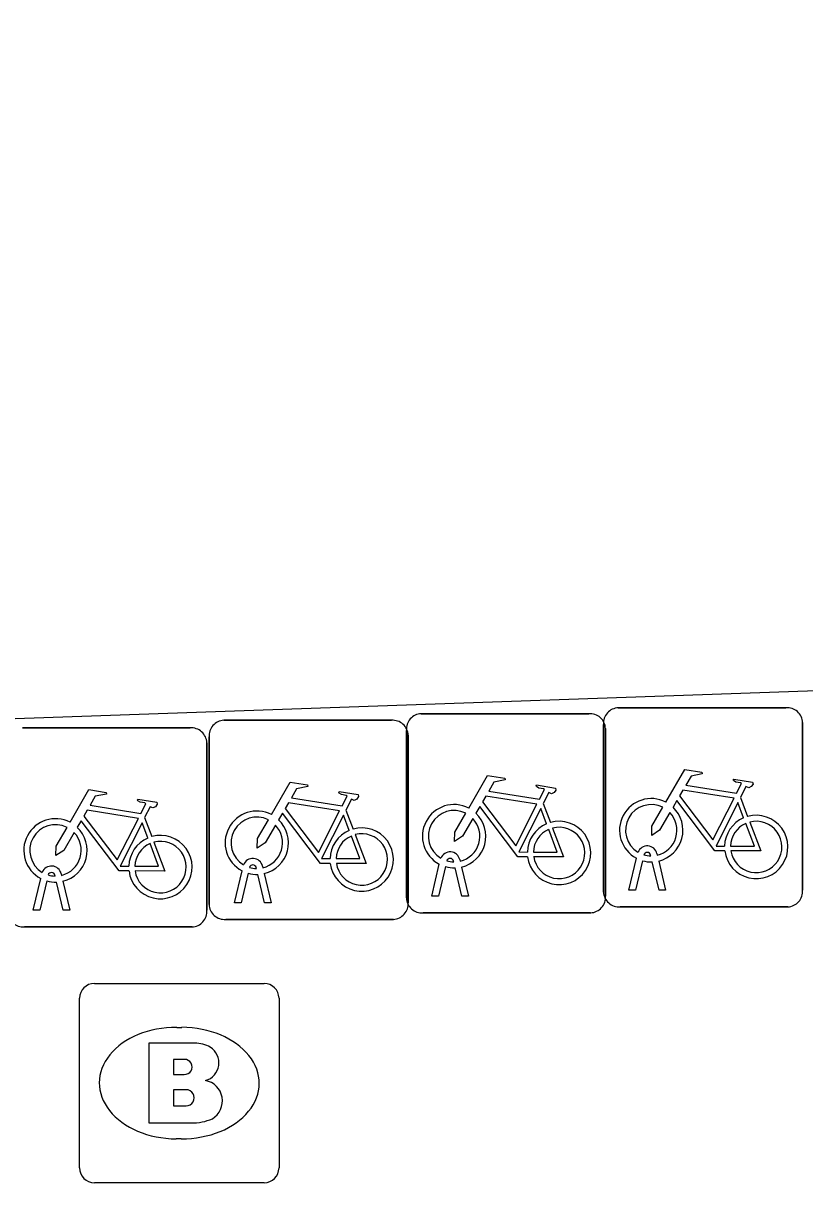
# Model space of a CAD drawing. Extents: x 160557 to 161245, y 385330 to 386505.
# Drawn here: x 160971.37 to 160975.29, y 386236.23 to 386242.05 of the extents above; entities that cross this region are included whole.
import ezdxf

# ---------------------------------------------------------------- set-up
doc = ezdxf.new("R2010")
doc.units = 0
for name, color, linetype in [('IMGEO_Brandkraan', 7, 'Continuous'), ('IMGEO_Fietsenrek', 7, 'Continuous'), ('IMGEO_Rijbaan_lokaal_open', 7, 'Continuous')]:
    doc.layers.add(name, color=color, linetype=linetype)

msp = doc.modelspace()

# ---------------------------------------------------------------- linework, layer by layer
at = {"layer": 'IMGEO_Brandkraan'}
for p, q in [((160971.7239, 386237.2325), (160972.5761, 386237.2325)), ((160971.6495, 386236.3059), (160971.6495, 386237.1581)), ((160972.6505, 386237.1581), (160972.6505, 386236.3059)), ((160972.1375, 386237.0117), (160972.1625, 386237.0117)), ((160972.1595, 386236.4523), (160972.1346, 386236.4523)), ((160972.5761, 386236.2315), (160971.7239, 386236.2315))]:
    msp.add_line(p, q, dxfattribs=at)
for points in [[(160971.7239, 386237.2325), (160972.5761, 386237.2325)], [(160971.6495, 386236.3059), (160971.6495, 386237.1581)], [(160972.6505, 386237.1581), (160972.6505, 386236.3059)], [(160971.9968, 386236.932), (160971.9968, 386236.532), (160972.2101, 386236.532)], [(160972.2281, 386236.932), (160971.9968, 386236.932)], [(160972.176, 386236.8508), (160972.1215, 386236.8508), (160972.1215, 386236.7749)], [(160972.1215, 386236.7749), (160972.1752, 386236.7749)], [(160972.1841, 386236.6987), (160972.1215, 386236.6987), (160972.1215, 386236.6178)], [(160972.1215, 386236.6178), (160972.1844, 386236.6178)], [(160972.5761, 386236.2315), (160971.7239, 386236.2315)]]:
    msp.add_lwpolyline(points, dxfattribs=at)
for centre, radius, start, end in [((160971.726, 386237.156), 0.0765, 91.55205, 178.44795), ((160971.726, 386237.156), 0.0765, 91.55205, 178.44795), ((160972.574, 386237.156), 0.0765, 1.55205, 88.44795), ((160972.574, 386237.156), 0.0765, 1.55205, 88.44795), ((160972.232, 386236.7869), 0.1452, 59.4692, 91.53667), ((160972.2571, 386236.8336), 0.0922, 285.51372, 58.15012), ((160972.1766, 386236.8128), 0.0379, 267.82845, 90.93552), ((160972.2618, 386236.6422), 0.1046, 301.31148, 78.98903), ((160972.1845, 386236.6583), 0.0404, 269.87594, 90.50774), ((160972.2159, 386236.783), 0.251, 268.66757, 293.53466), ((160971.726, 386236.308), 0.0765, 181.55205, 268.44795), ((160971.726, 386236.308), 0.0765, 181.55205, 268.44795), ((160972.574, 386236.308), 0.0765, 271.55205, 358.44795), ((160972.574, 386236.308), 0.0765, 271.55205, 358.44795)]:
    msp.add_arc(centre, radius, start, end, dxfattribs=at)
for centre, major_axis, ratio, start_param, end_param in [((160972.136, 386236.732), (-0.3872, 0.002), 0.722429, 4.712389, 7.853982), ((160972.161, 386236.732), (-0.3901, 0.002), 0.717154, 1.570796, 4.712389)]:
    msp.add_ellipse(centre, major_axis=major_axis, ratio=ratio, start_param=start_param, end_param=end_param, dxfattribs=at)
at = {"layer": 'IMGEO_Fietsenrek'}
for p, q in [((160974.3529, 386238.6155), (160975.1938, 386238.6155)), ((160975.1938, 386238.6155), (160974.3529, 386238.6155)), ((160972.3739, 386238.5525), (160973.2148, 386238.5525)), ((160973.2148, 386238.5525), (160972.3739, 386238.5525)), ((160973.3639, 386238.5855), (160974.2048, 386238.5855)), ((160974.2048, 386238.5855), (160973.3639, 386238.5855)), ((160975.2775, 386238.5411), (160975.2775, 386237.7002)), ((160975.2775, 386237.7002), (160975.2775, 386238.5411)), ((160971.3639, 386238.5145), (160972.2048, 386238.5145)), ((160972.2048, 386238.5145), (160971.3639, 386238.5145)), ((160973.2895, 386237.6609), (160973.2895, 386238.5018)), ((160973.2895, 386238.5018), (160973.2895, 386237.6609)), ((160974.2785, 386237.6909), (160974.2785, 386238.5318)), ((160974.2785, 386238.5318), (160974.2785, 386237.6909)), ((160974.2885, 386238.5111), (160974.2885, 386237.6702)), ((160974.2885, 386237.6702), (160974.2885, 386238.5111)), ((160972.2885, 386238.4401), (160972.2885, 386237.5992)), ((160972.2885, 386237.5992), (160972.2885, 386238.4401)), ((160972.2995, 386237.6279), (160972.2995, 386238.4688)), ((160972.2995, 386238.4688), (160972.2995, 386237.6279)), ((160973.2985, 386238.4781), (160973.2985, 386237.6372)), ((160973.2985, 386237.6372), (160973.2985, 386238.4781)), ((160973.9762, 386238.1352), (160974.0125, 386238.04)), ((160974.9652, 386238.1652), (160975.0015, 386238.07)), ((160972.9862, 386238.1022), (160973.0225, 386238.007)), ((160971.9762, 386238.0642), (160972.0125, 386237.969)), ((160973.5269, 386237.8419), (160973.5259, 386237.8462)), ((160973.5576, 386237.8534), (160973.5594, 386237.8455)), ((160974.4055, 386237.7003), (160974.4438, 386237.8603)), ((160974.4742, 386237.8481), (160974.4389, 386237.7003)), ((160974.5159, 386237.8719), (160974.5149, 386237.8762)), ((160974.557, 386237.7003), (160974.5231, 386237.842)), ((160974.5466, 386237.8834), (160974.5484, 386237.8755)), ((160974.5554, 386237.8463), (160974.5904, 386237.7003)), ((160971.5576, 386237.7824), (160971.5594, 386237.7745)), ((160972.4265, 386237.6373), (160972.4648, 386237.7973)), ((160972.4952, 386237.7851), (160972.4599, 386237.6373)), ((160972.5369, 386237.8089), (160972.5359, 386237.8132)), ((160972.5676, 386237.8204), (160972.5694, 386237.8125)), ((160972.5764, 386237.7833), (160972.6114, 386237.6373)), ((160973.4165, 386237.6703), (160973.4548, 386237.8303)), ((160973.4852, 386237.8181), (160973.4499, 386237.6703)), ((160973.568, 386237.6703), (160973.5341, 386237.812)), ((160973.5664, 386237.8163), (160973.6014, 386237.6703)), ((160971.4165, 386237.5993), (160971.4548, 386237.7593)), ((160971.4852, 386237.7471), (160971.4499, 386237.5993)), ((160971.5269, 386237.7709), (160971.5259, 386237.7752)), ((160971.568, 386237.5993), (160971.5341, 386237.741)), ((160971.5664, 386237.7453), (160971.6014, 386237.5993)), ((160972.578, 386237.6373), (160972.5441, 386237.779)), ((160973.4499, 386237.6703), (160973.4165, 386237.6703)), ((160973.6014, 386237.6703), (160973.568, 386237.6703)), ((160974.4389, 386237.7003), (160974.4055, 386237.7003)), ((160974.5904, 386237.7003), (160974.557, 386237.7003)), ((160972.4599, 386237.6373), (160972.4265, 386237.6373)), ((160972.6114, 386237.6373), (160972.578, 386237.6373)), ((160975.2031, 386237.6165), (160974.3622, 386237.6165)), ((160974.3622, 386237.6165), (160975.2031, 386237.6165)), ((160971.4499, 386237.5993), (160971.4165, 386237.5993)), ((160971.6014, 386237.5993), (160971.568, 386237.5993)), ((160973.2241, 386237.5535), (160972.3832, 386237.5535)), ((160972.3832, 386237.5535), (160973.2241, 386237.5535)), ((160974.2141, 386237.5865), (160973.3732, 386237.5865)), ((160973.3732, 386237.5865), (160974.2141, 386237.5865)), ((160972.2141, 386237.5155), (160971.3732, 386237.5155)), ((160971.3732, 386237.5155), (160972.2141, 386237.5155))]:
    msp.add_line(p, q, dxfattribs=at)
for points in [[(160974.5911, 386238.1422), (160974.6858, 386238.3057), (160974.772, 386238.2919), (160974.7737, 386238.2832), (160974.7176, 386238.2723), (160974.6914, 386238.227), (160974.9466, 386238.1862)], [(160973.6021, 386238.1122), (160973.6968, 386238.2757), (160973.783, 386238.2619), (160973.7847, 386238.2532), (160973.7286, 386238.2423), (160973.7024, 386238.197), (160973.9576, 386238.1562)], [(160974.9466, 386238.1862), (160974.9716, 386238.235), (160974.9665, 386238.239), (160974.9433, 386238.2427), (160974.9306, 386238.2502), (160974.9296, 386238.2533), (160974.9318, 386238.2579), (160975.0266, 386238.2428), (160975.0289, 386238.2325), (160975.0195, 386238.2201), (160975.0071, 386238.2137), (160974.9926, 386238.2199), (160974.9652, 386238.1652)], [(160971.6021, 386238.0412), (160971.6968, 386238.2047), (160971.783, 386238.1909), (160971.7847, 386238.1822), (160971.7286, 386238.1713), (160971.7024, 386238.126), (160971.9576, 386238.0852)], [(160972.6121, 386238.0792), (160972.7068, 386238.2427), (160972.793, 386238.2289), (160972.7947, 386238.2202), (160972.7386, 386238.2093), (160972.7124, 386238.164), (160972.9676, 386238.1232)], [(160972.9676, 386238.1232), (160972.9926, 386238.172), (160972.9875, 386238.176), (160972.9643, 386238.1797), (160972.9516, 386238.1872), (160972.9506, 386238.1903), (160972.9528, 386238.1949), (160973.0476, 386238.1798), (160973.0499, 386238.1695), (160973.0405, 386238.1571), (160973.0281, 386238.1507), (160973.0136, 386238.1569), (160972.9862, 386238.1022)], [(160973.9576, 386238.1562), (160973.9826, 386238.205), (160973.9775, 386238.209), (160973.9543, 386238.2127), (160973.9416, 386238.2202), (160973.9406, 386238.2233), (160973.9428, 386238.2279), (160974.0376, 386238.2128), (160974.0399, 386238.2025), (160974.0305, 386238.1901), (160974.0181, 386238.1837), (160974.0036, 386238.1899), (160973.9762, 386238.1352)], [(160974.9337, 386238.161), (160974.6769, 386238.202), (160974.6602, 386238.1732), (160974.8272, 386237.9529), (160974.9337, 386238.161)], [(160971.9576, 386238.0852), (160971.9826, 386238.134), (160971.9775, 386238.138), (160971.9543, 386238.1417), (160971.9416, 386238.1492), (160971.9406, 386238.1523), (160971.9428, 386238.1569), (160972.0376, 386238.1418), (160972.0399, 386238.1315), (160972.0305, 386238.1191), (160972.0181, 386238.1127), (160972.0036, 386238.1189), (160971.9762, 386238.0642)], [(160972.9547, 386238.098), (160972.6979, 386238.139), (160972.6812, 386238.1102), (160972.8482, 386237.8899), (160972.9547, 386238.098)], [(160973.9447, 386238.131), (160973.6879, 386238.172), (160973.6712, 386238.1432), (160973.8382, 386237.9229), (160973.9447, 386238.131)], [(160974.8868, 386237.8975), (160974.8371, 386237.8976), (160974.6464, 386238.1493), (160974.6274, 386238.1165)], [(160974.9817, 386238.063), (160974.9524, 386238.1398), (160974.843, 386237.9217), (160974.8857, 386237.9216)], [(160971.9447, 386238.06), (160971.6879, 386238.101), (160971.6712, 386238.0722), (160971.8382, 386237.8519), (160971.9447, 386238.06)], [(160972.9078, 386237.8345), (160972.8581, 386237.8346), (160972.6674, 386238.0863), (160972.6484, 386238.0535)], [(160973.0027, 386238), (160972.9734, 386238.0768), (160972.864, 386237.8587), (160972.9067, 386237.8586)], [(160973.6228, 386238.0597), (160973.5712, 386237.9705), (160973.5313, 386237.9445), (160973.5325, 386237.992), (160973.587, 386238.0862)], [(160973.8978, 386237.8675), (160973.8481, 386237.8676), (160973.6574, 386238.1193), (160973.6384, 386238.0865)], [(160973.9927, 386238.033), (160973.9634, 386238.1098), (160973.854, 386237.8917), (160973.8967, 386237.8916)], [(160974.6118, 386238.0897), (160974.5602, 386238.0005), (160974.5203, 386237.9745), (160974.5215, 386238.022), (160974.576, 386238.1162)], [(160971.6228, 386237.9887), (160971.5712, 386237.8995), (160971.5313, 386237.8735), (160971.5325, 386237.921), (160971.587, 386238.0152)], [(160971.8978, 386237.7965), (160971.8481, 386237.7966), (160971.6574, 386238.0483), (160971.6384, 386238.0155)], [(160971.9927, 386237.962), (160971.9634, 386238.0388), (160971.854, 386237.8207), (160971.8967, 386237.8206)], [(160972.6328, 386238.0267), (160972.5812, 386237.9375), (160972.5413, 386237.9115), (160972.5425, 386237.959), (160972.597, 386238.0532)], [(160974.9157, 386237.9215), (160975.0356, 386237.9213), (160974.9924, 386238.0349)], [(160975.0122, 386238.0418), (160975.0672, 386237.8972), (160974.9171, 386237.8975)], [(160972.9367, 386237.8585), (160973.0566, 386237.8583), (160973.0134, 386237.9719)], [(160973.0332, 386237.9788), (160973.0882, 386237.8342), (160972.9381, 386237.8345)], [(160973.9267, 386237.8915), (160974.0466, 386237.8913), (160974.0034, 386238.0049)], [(160974.0232, 386238.0118), (160974.0782, 386237.8672), (160973.9281, 386237.8675)], [(160971.9267, 386237.8205), (160972.0466, 386237.8203), (160972.0034, 386237.9339)], [(160972.0232, 386237.9408), (160972.0782, 386237.7962), (160971.9281, 386237.7965)]]:
    msp.add_lwpolyline(points, dxfattribs=at)
for centre, radius, start, end in [((160974.3562, 386238.5376), 0.0779, 92.4484, 184.28452), ((160974.3562, 386238.5376), 0.0779, 92.4484, 184.28452), ((160975.1996, 386238.5378), 0.0779, 2.4484, 94.28452), ((160975.1996, 386238.5378), 0.0779, 2.4484, 94.28452), ((160972.3772, 386238.4746), 0.0779, 92.4484, 184.28452), ((160972.3772, 386238.4746), 0.0779, 92.4484, 184.28452), ((160973.2206, 386238.4748), 0.0779, 2.4484, 94.28452), ((160973.2206, 386238.4748), 0.0779, 2.4484, 94.28452), ((160973.3672, 386238.5076), 0.0779, 92.4484, 184.28452), ((160973.3672, 386238.5076), 0.0779, 92.4484, 184.28452), ((160974.2106, 386238.5078), 0.0779, 2.4484, 94.28452), ((160974.2106, 386238.5078), 0.0779, 2.4484, 94.28452), ((160972.2106, 386238.4368), 0.0779, 2.4484, 94.28452), ((160972.2106, 386238.4368), 0.0779, 2.4484, 94.28452), ((160973.5291, 386237.9709), 0.159, 62.67661, 242.13685), ((160974.5181, 386238.0009), 0.159, 62.67661, 242.13685), ((160974.5181, 386238.0009), 0.129, 63.31916, 238.90302), ((160972.5391, 386237.9379), 0.159, 62.67661, 242.13685), ((160973.5291, 386237.9709), 0.129, 63.31916, 238.90302), ((160973.5291, 386237.9709), 0.159, 283.5766, 46.60424), ((160974.5181, 386238.0009), 0.129, 283.60429, 43.43025), ((160974.5181, 386238.0009), 0.159, 283.5766, 46.60424), ((160975.0447, 386237.9169), 0.159, 187.0065, 105.77075), ((160971.5291, 386237.8999), 0.159, 62.67661, 242.13685), ((160971.5291, 386237.8999), 0.129, 63.31916, 238.90302), ((160971.5291, 386237.8999), 0.159, 283.5766, 46.60424), ((160972.5391, 386237.9379), 0.129, 63.31916, 238.90302), ((160972.5391, 386237.9379), 0.129, 283.60429, 43.43025), ((160972.5391, 386237.9379), 0.159, 283.5766, 46.60424), ((160973.5291, 386237.9709), 0.129, 283.60429, 43.43025), ((160974.0557, 386237.8869), 0.159, 113.3408, 178.32165), ((160974.0557, 386237.8869), 0.159, 187.0065, 105.77075), ((160974.0557, 386237.8869), 0.129, 188.67146, 104.58832), ((160975.0447, 386237.9169), 0.159, 113.3408, 178.32165), ((160975.0447, 386237.9169), 0.129, 113.92302, 177.95563), ((160975.0447, 386237.9169), 0.129, 188.67146, 104.58832), ((160971.5291, 386237.8999), 0.129, 283.60429, 43.43025), ((160972.0557, 386237.8159), 0.159, 113.3408, 178.32165), ((160972.0557, 386237.8159), 0.159, 187.0065, 105.77075), ((160973.0657, 386237.8539), 0.159, 113.3408, 178.32165), ((160973.0657, 386237.8539), 0.159, 187.0065, 105.77075), ((160973.0657, 386237.8539), 0.129, 113.92302, 177.95563), ((160973.0657, 386237.8539), 0.129, 188.67146, 104.58832), ((160974.0557, 386237.8869), 0.129, 113.92302, 177.95563), ((160972.0557, 386237.8159), 0.129, 113.92302, 177.95563), ((160972.0557, 386237.8159), 0.129, 188.67146, 104.58832), ((160974.4979, 386237.8723), 0.0499, 12.8025, 158.69338), ((160972.5189, 386237.8093), 0.0499, 12.8025, 158.69338), ((160973.5089, 386237.8423), 0.0499, 12.8025, 158.69338), ((160973.5089, 386237.8423), 0.0174, 12.8025, 163.45023), ((160973.5291, 386237.9709), 0.129, 253.41502, 269.02044), ((160974.5181, 386238.0009), 0.159, 253.99666, 271.78671), ((160974.4979, 386237.8723), 0.0174, 12.8025, 163.45023), ((160974.5181, 386238.0009), 0.129, 253.41502, 269.02044), ((160971.5089, 386237.7713), 0.0499, 12.8025, 158.69338), ((160971.5089, 386237.7713), 0.0174, 12.8025, 163.45023), ((160972.5391, 386237.9379), 0.159, 253.99666, 271.78671), ((160972.5189, 386237.8093), 0.0174, 12.8025, 163.45023), ((160972.5391, 386237.9379), 0.129, 253.41502, 269.02044), ((160973.5291, 386237.9709), 0.159, 253.99666, 271.78671), ((160971.5291, 386237.8999), 0.159, 253.99666, 271.78671), ((160971.5291, 386237.8999), 0.129, 253.41502, 269.02044), ((160974.2108, 386237.6644), 0.0779, 272.4484, 4.28452), ((160974.2108, 386237.6644), 0.0779, 272.4484, 4.28452), ((160974.3564, 386237.6942), 0.0779, 182.4484, 274.28452), ((160974.3564, 386237.6942), 0.0779, 182.4484, 274.28452), ((160975.1998, 386237.6944), 0.0779, 272.4484, 4.28452), ((160975.1998, 386237.6944), 0.0779, 272.4484, 4.28452), ((160972.3774, 386237.6312), 0.0779, 182.4484, 274.28452), ((160972.3774, 386237.6312), 0.0779, 182.4484, 274.28452), ((160973.2208, 386237.6314), 0.0779, 272.4484, 4.28452), ((160973.2208, 386237.6314), 0.0779, 272.4484, 4.28452), ((160973.3674, 386237.6642), 0.0779, 182.4484, 274.28452), ((160973.3674, 386237.6642), 0.0779, 182.4484, 274.28452), ((160971.3674, 386237.5932), 0.0779, 182.4484, 274.28452), ((160971.3674, 386237.5932), 0.0779, 182.4484, 274.28452), ((160972.2108, 386237.5934), 0.0779, 272.4484, 4.28452), ((160972.2108, 386237.5934), 0.0779, 272.4484, 4.28452)]:
    msp.add_arc(centre, radius, start, end, dxfattribs=at)
at = {"layer": 'IMGEO_Rijbaan_lokaal_open'}
msp.add_lwpolyline([(160930.591, 386239.026), (160930.651, 386237.142), (160983.686, 386238.993), (160989.383, 386239.192), (160989.282, 386242.051)], dxfattribs=at)

doc.saveas('drawing.dxf')
